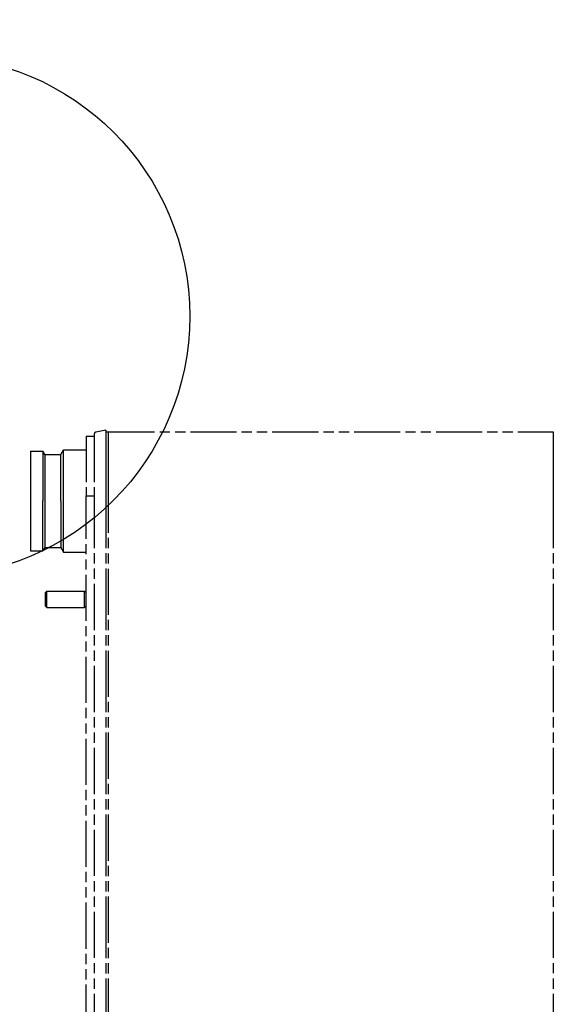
# Model space of a CAD drawing. Extents: x -156717 to 425753, y -51191 to 363295.
# Tile 277 of 502: x 136147 to 136408, y 112469 to 112950. Entities that reach past the tile are written whole.
import ezdxf

# ---------------------------------------------------------------- set-up
doc = ezdxf.new("R2010")
doc.units = 0
doc.header["$LTSCALE"] = 50
doc.linetypes.add('PHANTOM', pattern=[0.8, 0.45, -0.05, 0.1, -0.05, 0.1, -0.05])
doc.layers.get('0').update_dxf_attribs({"linetype": 'CONTINUOUS'})
doc.layers.get('Defpoints').update_dxf_attribs({"linetype": 'CONTINUOUS'})
doc.layers.add('DEFAULT_3', color=7, linetype='PHANTOM')
doc.layers.add('WL570---_TOEVOER', color=3, linetype='CONTINUOUS')
doc.styles.get("Standard").update_dxf_attribs({"font": 'ARIAL.TTF'})
doc.dimstyles.new('ISO-25', dxfattribs={"dimtxt": 2.5, "dimasz": 2.5, "dimexe": 1.25, "dimexo": 0.625, "dimtad": 1, "dimtih": 1, "dimdec": 4, "dimdsep": 46, "dimtxsty": 'Standard', "dimcen": 2.5, "dimadec": 0, "dimazin": 0, "dimtfac": 1, "dimtdec": 4, "dimtmove": 0, "dimatfit": 3, "dimfxl": 0, "dimtvp": 1, "dimtolj": 1, "dimtzin": 0, "dimarcsym": 0})

# ---------------------------------------------------------------- blocks, each defined once
blk = doc.blocks.new('*D173')
at = {"layer": 'Defpoints', "color": 0, "transparency": 16777216}
for p in [(137229.41, 113718.57), (135107.6, 113104.68), (137229.41, 112478.13)]:
    blk.add_point(p, dxfattribs=at)
at = {"layer": 'WL570---_TOEVOER', "color": 0, "lineweight": -2, "transparency": 16777216}
for p, q in [((135107.6, 113135.93), (135107.6, 113781.07)), ((137229.41, 112509.38), (137229.41, 113781.07)), ((135232.6, 113718.57), (137104.41, 113718.57))]:
    blk.add_line(p, q, dxfattribs=at)
at = {"layer": 'WL570---_TOEVOER', "color": 0, "transparency": 16777216}
for points in [[(135232.6, 113739.4), (135232.6, 113697.73), (135107.6, 113718.57)], [(137104.41, 113739.4), (137104.41, 113697.73), (137229.41, 113718.57)]]:
    blk.add_solid(points, dxfattribs=at)
at = {"layer": 'WL570---_TOEVOER', "color": 0, "transparency": 16777216, "insert": (136154.15, 113812.61), "char_height": 125, "attachment_point": 5}
blk.add_mtext('\\A1;2122 HT', dxfattribs=at)

msp = doc.modelspace()

# ---------------------------------------------------------------- linework, layer by layer
at = {"color": 2, "linetype": 'Continuous'}
msp.add_circle((136103.28379, 112804.91758), 127.00871, dxfattribs=at)
at = {"layer": 'DEFAULT_3', "color": 8, "linetype": 'PHANTOM'}
for p, q in [((136183.65955, 112747.37201), (136183.65955, 112746.43815)), ((136189.27794, 112749.28857), (136184.46886, 112748.35378)), ((136189.27794, 112749.28857), (136189.46878, 112748.3068)), ((136189.46878, 112748.3068), (136189.27794, 112749.28857)), ((136189.27794, 112749.28857), (136189.27794, 112748.3068)), ((136189.27794, 112748.3068), (136189.27794, 112746.62397)), ((136190.66057, 112748.53846), (136189.46878, 112748.3068)), ((136189.46878, 112748.3068), (136190.66057, 112748.53846)), ((136189.46878, 112745.71693), (136189.46878, 112748.3068)), ((136190.66057, 112748.53846), (136407.91592, 112748.53846)), ((136190.66057, 112748.53846), (136407.91592, 112748.53846)), ((136190.66057, 112745.93095), (136190.66057, 112748.53846)), ((136407.91592, 112748.53846), (136407.91592, 112748.14575)), ((136407.91592, 112748.14575), (136407.91592, 112745.93095)), ((136179.65897, 112746.43815), (136183.65955, 112746.43815)), ((136179.65897, 112746.43815), (136179.65897, 112719.99104)), ((136183.65955, 112746.43815), (136183.65955, 112719.99104)), ((136189.27794, 112746.62397), (136189.27794, 112739.03581)), ((136189.46878, 112738.3416), (136189.46878, 112745.71693)), ((136190.66057, 112738.50541), (136190.66057, 112745.93095)), ((136407.91592, 112745.93095), (136407.91592, 112738.50541)), ((136152.55502, 112739.13709), (136158.55589, 112739.13709)), ((136152.55502, 112739.13537), (136152.55502, 112735.88527)), ((136159.47979, 112737.53686), (136158.55589, 112739.13709)), ((136158.55589, 112739.13709), (136158.55589, 112738.95953)), ((136158.55589, 112738.95953), (136158.55589, 112734.82612)), ((136167.25812, 112737.53686), (136168.55735, 112739.78718)), ((136168.55735, 112739.78718), (136179.65897, 112739.78718)), ((136168.55735, 112739.78718), (136179.65897, 112739.78718)), ((136168.55735, 112739.16029), (136168.55735, 112739.78718)), ((136168.55735, 112734.33218), (136168.55735, 112739.16029)), ((136189.27794, 112739.03581), (136189.27794, 112727.67934)), ((136189.46878, 112727.30363), (136189.46878, 112738.3416)), ((136190.66057, 112727.39229), (136190.66057, 112738.50541)), ((136407.91592, 112738.50541), (136407.91592, 112727.39229)), ((136152.55502, 112735.88527), (136152.55502, 112734.8898)), ((136152.55502, 112734.8898), (136152.55502, 112714.78354)), ((136158.55589, 112734.82612), (136158.55589, 112726.1012)), ((136159.47979, 112737.53686), (136167.25812, 112737.53686)), ((136159.47979, 112737.53686), (136159.47979, 112737.37096)), ((136159.47979, 112737.37096), (136159.47979, 112733.50915)), ((136159.47979, 112733.50915), (136159.47979, 112725.35753)), ((136167.25812, 112737.37096), (136167.25812, 112737.53686)), ((136167.25812, 112733.50915), (136167.25812, 112737.37096)), ((136167.25812, 112725.35753), (136167.25812, 112733.50915)), ((136168.55735, 112730.37306), (136168.55735, 112734.33218)), ((136168.55735, 112720.34737), (136168.55735, 112730.37306)), ((136158.55589, 112726.1012), (136158.55589, 112714.78354)), ((136159.47979, 112725.35753), (136159.47979, 112714.78354)), ((136167.25812, 112714.78354), (136167.25812, 112725.35753)), ((136189.27794, 112727.67934), (136189.27794, 112714.28347)), ((136189.46878, 112714.28347), (136189.46878, 112727.30363)), ((136190.66057, 112714.28347), (136190.66057, 112727.39229)), ((136407.91592, 112727.39229), (136407.91592, 112714.28347)), ((136168.55735, 112714.78354), (136168.55735, 112720.34737)), ((136179.65897, 112719.99104), (136179.65897, 112717.23353)), ((136183.65955, 112719.99104), (136183.65955, 112717.23353)), ((136152.55502, 112714.78354), (136152.55502, 112694.7613)), ((136158.55589, 112703.46588), (136158.55589, 112714.78354)), ((136159.47979, 112714.78354), (136159.47979, 112704.20955)), ((136167.25812, 112714.78354), (136167.25812, 112704.20955)), ((136168.55735, 112709.21971), (136168.55735, 112714.78354)), ((136179.65897, 112256.26707), (136179.65897, 112717.23353)), ((136179.65897, 112717.23353), (136183.65955, 112717.23353)), ((136183.65955, 112717.23353), (136183.65955, 112714.28347)), ((136183.65955, 112714.28347), (136183.65955, 112259.21713)), ((136189.27794, 112714.28347), (136189.27794, 112259.21713)), ((136189.46878, 112259.21713), (136189.46878, 112714.28347)), ((136190.66057, 112259.21713), (136190.66057, 112714.28347)), ((136407.91592, 112714.28347), (136407.91592, 112259.21713)), ((136168.55735, 112699.19402), (136168.55735, 112709.21971)), ((136159.47979, 112704.20955), (136159.47979, 112696.05793)), ((136167.25812, 112704.20955), (136167.25812, 112696.05793)), ((136158.55589, 112694.74096), (136158.55589, 112703.46588)), ((136168.55735, 112695.2349), (136168.55735, 112699.19402)), ((136152.55502, 112694.7613), (136152.55502, 112693.68181)), ((136158.55589, 112690.60755), (136158.55589, 112694.74096)), ((136159.47979, 112696.05793), (136159.47979, 112692.19612)), ((136167.25812, 112696.05793), (136167.25812, 112692.19612)), ((136168.55735, 112690.40679), (136168.55735, 112695.2349)), ((136152.55502, 112693.68181), (136152.55502, 112690.43171)), ((136152.55502, 112690.42999), (136158.55589, 112690.42999)), ((136159.47979, 112692.03022), (136158.55589, 112690.42999)), ((136158.55589, 112690.42999), (136158.55589, 112690.60755)), ((136159.47979, 112692.19612), (136159.47979, 112692.03022)), ((136159.47979, 112692.03022), (136167.25812, 112692.03022)), ((136167.25812, 112692.19612), (136167.25812, 112692.03022)), ((136167.25812, 112692.03022), (136168.55735, 112689.7799)), ((136168.55735, 112689.7799), (136168.55735, 112690.40679)), ((136168.55735, 112689.7799), (136179.65897, 112689.7799)), ((136159.65605, 112670.0102), (136160.42298, 112670.77713)), ((136159.65605, 112670.0102), (136160.42298, 112670.77713)), ((136160.42298, 112670.77713), (136178.89205, 112670.77713)), ((136160.42298, 112670.77713), (136178.89205, 112670.77713)), ((136160.42298, 112669.84117), (136160.42298, 112670.77713)), ((136179.65897, 112670.0102), (136178.89205, 112670.77713)), ((136179.65897, 112670.0102), (136178.89205, 112670.77713)), ((136178.89205, 112669.84117), (136178.89205, 112670.77713)), ((136159.65605, 112670.0102), (136159.65605, 112663.54288)), ((136160.42298, 112667.47124), (136160.42298, 112669.84117)), ((136160.42298, 112666.08185), (136160.42298, 112667.47124)), ((136160.42298, 112663.71192), (136160.42298, 112666.08185)), ((136178.89205, 112667.47124), (136178.89205, 112669.84117)), ((136178.89205, 112667.27662), (136178.89205, 112667.47124)), ((136178.89205, 112666.27647), (136178.89205, 112667.27662)), ((136178.89205, 112666.08185), (136178.89205, 112666.27647)), ((136178.89205, 112663.71192), (136178.89205, 112666.08185)), ((136159.65605, 112663.54288), (136160.42298, 112662.77596)), ((136159.65605, 112663.54288), (136160.42298, 112662.77596)), ((136160.42298, 112662.77596), (136160.42298, 112663.71192)), ((136160.42298, 112662.77596), (136178.89205, 112662.77596)), ((136160.42298, 112662.77596), (136178.89205, 112662.77596)), ((136178.89205, 112662.77596), (136178.89205, 112663.71192)), ((136179.65897, 112663.54288), (136178.89205, 112662.77596)), ((136179.65897, 112663.54288), (136178.89205, 112662.77596))]:
    msp.add_line(p, q, dxfattribs=at)
for start, end in [(154.2516854, 180), (154.2788981, 180), (127.3333333, 154.2788981), (143.5554025, 154.2516854), (127.9464058, 143.5554025), (115.1138025, 127.9464058), (101, 127.3333333), (101, 115.1138025)]:
    msp.add_arc((136184.6597, 112747.37201), 1.00015, start, end, dxfattribs=at)

# ---------------------------------------------------------------- dimensions: what is measured, and where the dimension line sits
at = {"layer": 'WL570---_TOEVOER'}
dim = msp.add_linear_dim(base=(137229.41199, 113718.56511), p1=(135107.6027, 113104.68397), p2=(137229.41199, 112478.13366), text='<> HT', dimstyle='ISO-25', override={"dimscale": 50, "dimdec": 0}, dxfattribs=at)
dim.commit()
dim.dimension.update_dxf_attribs({"geometry": '*D173', "text_midpoint": (136154.14915, 113718.56511), "dimtype": 160})

doc.saveas('drawing.dxf')
